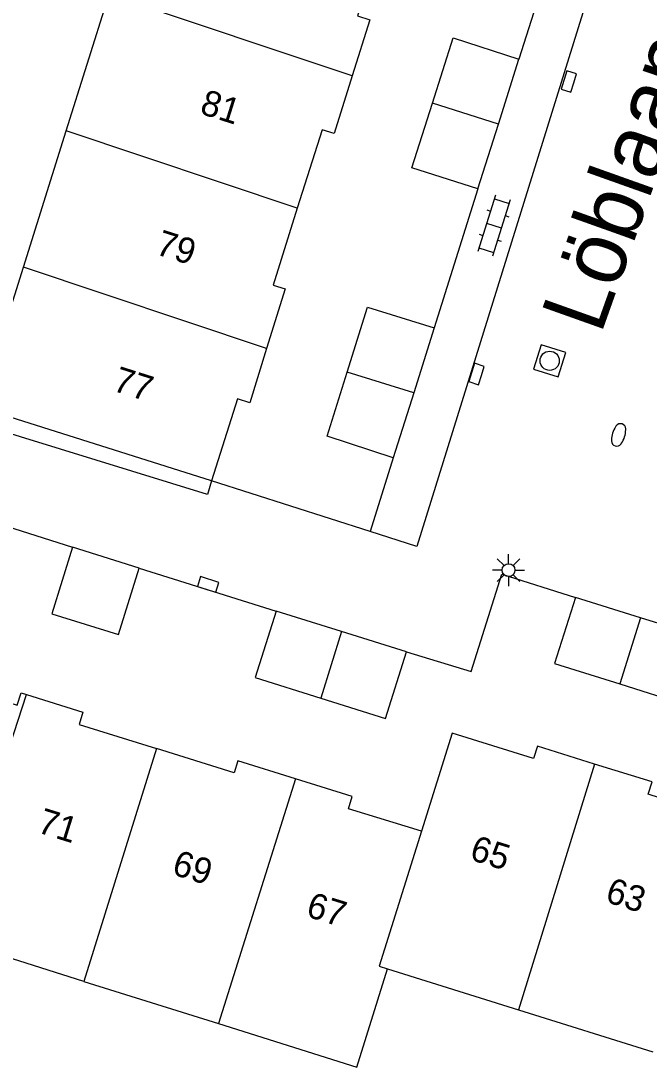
# Model space of a CAD drawing. Extents: x 137999 to 141000, y 397500 to 400501.
# Drawn here: x 138895.07 to 138919.56, y 399716.09 to 399756.86 of the extents above; entities that cross this region are included whole.
import ezdxf

# ---------------------------------------------------------------- set-up
doc = ezdxf.new("R2010")
doc.units = 0
for name, color, linetype in [('gg-anno-huisnummerreeks BGT', 7, 'Continuous'), ('gg-anno-openbare ruimte label', 7, 'Continuous'), ('gg-bbg-bijgebouw', 7, 'Continuous'), ('gg-bbg-gedigitaliseerde bebouwing', 7, 'Continuous'), ('gg-bbg-hoofdgebouw', 7, 'Continuous'), ('gg-bbg-tussenscheiding', 7, 'Continuous'), ('gg-knt-verharding', 7, 'Continuous'), ('gt-grn-weggrens', 7, 'Continuous'), ('gt-symb-brandkraan', 7, 'Continuous'), ('gt-symb-klinker verharding', 7, 'Continuous'), ('gt-symb-kolk', 7, 'Continuous'), ('gt-symb-lichtmast', 7, 'Continuous'), ('gt-symb-rioolschacht', 7, 'Continuous')]:
    doc.layers.add(name, color=color, linetype=linetype)

# ---------------------------------------------------------------- blocks, each defined once
blk = doc.blocks.new('gt0-BR')
at = {"layer": 'gt-symb-brandkraan'}
for centre, radius, start, end in [((-0.244, 0), 0.206, 107.5669, 252.4331), ((0.599, -2.664), 3, 106.892, 107.5669), ((0, -0.691), 0.938, 73.108, 106.892), ((-0.599, -2.664), 3, 72.4331, 73.108), ((0.244, 0), 0.206, 287.567, 72.4331), ((0.599, 2.664), 3, 252.4331, 253.108), ((0, 0.691), 0.938, 253.108, 286.8921), ((-0.599, 2.664), 3, 286.8921, 287.567)]:
    blk.add_arc(centre, radius, start, end, dxfattribs=at)
blk = doc.blocks.new('gt0-KOLK')
at = {"layer": 'gt-symb-kolk'}
blk.add_lwpolyline([(0, 0), (0.375, 0), (0.375, 0.4), (-0.375, 0.4), (-0.375, 0), (0, 0)], dxfattribs=at)
blk = doc.blocks.new('gt0-RS')
at = {"layer": 'gt-symb-rioolschacht'}
blk.add_lwpolyline([(-0.5, -0.5), (0.5, -0.5), (0.5, 0.5), (-0.5, 0.5)], close=True, dxfattribs=at)
blk.add_circle((0, 0), 0.375, dxfattribs=at)
blk = doc.blocks.new('gt0-KL1')
at = {"layer": 'gt-symb-klinker verharding'}
for p, q in [((-0.5, 0.3), (-0.5, 0.45)), ((0.5, 0.3), (0.5, 0.45)), ((-1.15, 0.3), (1.15, 0.3)), ((-1, -0.3), (-1, 0.3)), ((0, -0.3), (0, 0.3)), ((1, -0.3), (1, 0.3)), ((-1.15, -0.3), (1.15, -0.3)), ((-0.5, -0.45), (-0.5, -0.3)), ((0.5, -0.45), (0.5, -0.3))]:
    blk.add_line(p, q, dxfattribs=at)
blk = doc.blocks.new('gt0-LMAST')
at = {"layer": 'gt-symb-lichtmast'}
for p, q in [((-0.182, 0.173), (-0.447, 0.438)), ((-0.005, 0.246), (-0.005, 0.621)), ((0.172, 0.173), (0.437, 0.438)), ((-0.255, -0.004), (-0.63, -0.004)), ((-0.182, -0.181), (-0.447, -0.446)), ((-0.005, -0.254), (-0.005, -0.629)), ((0.437, -0.446), (0.172, -0.181)), ((0.245, -0.004), (0.62, -0.004))]:
    blk.add_line(p, q, dxfattribs=at)
blk.add_circle((-0.005, -0.004), 0.25, dxfattribs=at)

msp = doc.modelspace()

# ---------------------------------------------------------------- linework, layer by layer
at = {"layer": 'gg-bbg-bijgebouw'}
for p, q in [((138913.69, 399752.845), (138914.49, 399755.37)), ((138912.89, 399750.32), (138913.69, 399752.845)), ((138911.18, 399744.9), (138910.385, 399742.365)), ((138910.385, 399742.365), (138909.59, 399739.83)), ((138899.68, 399735.54), (138897.08, 399736.35)), ((138919.229, 399733.595), (138916.69, 399734.39)), ((138907.568, 399733.062), (138905.02, 399733.86)), ((138921.77, 399732.8), (138919.229, 399733.595)), ((138910.1, 399732.27), (138907.568, 399733.062))]:
    msp.add_line(p, q, dxfattribs=at)
for points in [[(138911.115, 399753.661), (138911.93, 399756.21), (138914.49, 399755.37)], [(138912.89, 399750.32), (138910.31, 399751.14), (138911.115, 399753.661)], [(138907.794, 399743.177), (138908.59, 399745.71), (138911.18, 399744.9)], [(138909.59, 399739.83), (138907.01, 399740.68), (138907.794, 399743.177)], [(138897.08, 399736.35), (138896.28, 399733.76), (138898.87, 399732.95), (138899.68, 399735.54)], [(138916.69, 399734.39), (138915.88, 399731.82), (138918.418, 399731.021)], [(138905.02, 399733.86), (138904.21, 399731.27), (138906.759, 399730.472)], [(138918.418, 399731.021), (138920.96, 399730.22), (138921.77, 399732.8)], [(138906.759, 399730.472), (138909.29, 399729.68), (138910.1, 399732.27)]]:
    msp.add_lwpolyline(points, dxfattribs=at)
at = {"layer": 'gg-bbg-gedigitaliseerde bebouwing'}
for p, q in [((138896.839, 399752.577), (138898.511, 399757.891)), ((138895.168, 399747.263), (138896.839, 399752.577)), ((138893.45, 399741.8), (138895.168, 399747.263)), ((138897.523, 399719.429), (138892.187, 399721.104)), ((138909.363, 399719.921), (138914.468, 399718.322)), ((138897.523, 399719.429), (138902.771, 399717.781)), ((138914.468, 399718.322), (138919.712, 399716.679))]:
    msp.add_line(p, q, dxfattribs=at)
msp.add_lwpolyline([(138902.771, 399717.781), (138908.162, 399716.088), (138909.363, 399719.921)], dxfattribs=at)
at = {"layer": 'gg-bbg-hoofdgebouw'}
msp.add_line((138902.5, 399738.94), (138893.45, 399741.8), dxfattribs=at)
for points in [[(138909.144, 399760.051), (138908.2, 399757.06), (138908.68, 399756.91), (138907.99, 399754.722)], [(138907.99, 399754.722), (138907.28, 399752.47), (138906.81, 399752.62), (138905.846, 399749.566)], [(138905.846, 399749.566), (138904.9, 399746.57), (138905.38, 399746.42), (138904.652, 399744.093)], [(138904.652, 399744.093), (138903.99, 399741.98), (138903.51, 399742.13), (138902.5, 399738.94)], [(138888.2, 399727.11), (138889.69, 399731.85), (138894.93, 399730.2), (138895.08, 399730.67), (138895.289, 399730.605)], [(138895.289, 399730.605), (138897.49, 399729.92), (138897.34, 399729.44), (138900.356, 399728.501)], [(138917.435, 399727.898), (138915.21, 399728.59), (138915.06, 399728.11), (138911.88, 399729.1), (138910.69, 399725.28)], [(138905.778, 399727.329), (138903.53, 399728.03), (138903.38, 399727.56), (138900.356, 399728.501)], [(138922.682, 399726.218), (138922.52, 399726.27), (138922.37, 399725.8), (138919.53, 399726.72), (138919.68, 399727.2), (138917.435, 399727.898)], [(138910.69, 399725.28), (138907.84, 399726.16), (138907.99, 399726.64), (138905.778, 399727.329)]]:
    msp.add_lwpolyline(points, dxfattribs=at)
at = {"layer": 'gg-bbg-tussenscheiding'}
for p, q in [((138907.99, 399754.722), (138898.511, 399757.891)), ((138913.69, 399752.845), (138911.115, 399753.661)), ((138905.846, 399749.566), (138896.839, 399752.577)), ((138904.652, 399744.093), (138895.168, 399747.263)), ((138910.385, 399742.365), (138907.794, 399743.177)), ((138919.229, 399733.595), (138918.418, 399731.021)), ((138907.568, 399733.062), (138906.759, 399730.472)), ((138892.187, 399721.104), (138895.289, 399730.605)), ((138900.356, 399728.501), (138897.523, 399719.429)), ((138917.435, 399727.898), (138914.468, 399718.322)), ((138905.778, 399727.329), (138902.771, 399717.781))]:
    msp.add_line(p, q, dxfattribs=at)
msp.add_lwpolyline([(138910.69, 399725.28), (138909.045, 399720.021), (138909.363, 399719.921)], dxfattribs=at)
at = {"layer": 'gg-knt-verharding'}
for p, q in [((138916.2, 399760.77), (138914.49, 399755.37)), ((138912.89, 399750.32), (138911.18, 399744.9)), ((138909.59, 399739.83), (138908.69, 399736.96)), ((138908.69, 399736.96), (138902.5, 399738.94)), ((138899.68, 399735.54), (138905.02, 399733.86))]:
    msp.add_line(p, q, dxfattribs=at)
for points in [[(138902.5, 399738.94), (138902.35, 399738.41), (138889.311, 399742.414), (138889.233, 399742.189)], [(138888.76, 399740.75), (138888.28, 399739.15), (138897.08, 399736.35)], [(138910.1, 399732.27), (138912.63, 399731.51), (138913.82, 399735.3), (138916.69, 399734.39)]]:
    msp.add_lwpolyline(points, dxfattribs=at)
at = {"layer": 'gt-grn-weggrens'}
msp.add_lwpolyline([(138918.729, 399762.831), (138910.502, 399736.38), (138908.69, 399736.96)], dxfattribs=at)

# ---------------------------------------------------------------- block references
at = {"layer": 'gt-symb-brandkraan', "rotation": -107.51119556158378}
msp.add_blockref('gt0-BR', (138918.373, 399740.727), dxfattribs=at)
at = {"layer": 'gt-symb-klinker verharding', "rotation": -107.51119556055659}
msp.add_blockref('gt0-KL1', (138913.515, 399748.888), dxfattribs=at)
at = {"layer": 'gt-symb-kolk'}
for p, rotation in [((138916.623, 399754.446), 72.48880443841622), ((138913.024, 399743.041), 72.48880443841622), ((138902.315, 399734.709), -17.45655813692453)]:
    msp.add_blockref('gt0-KOLK', p, dxfattribs=dict(at, rotation=rotation))
at = {"layer": 'gt-symb-lichtmast'}
msp.add_blockref('gt0-LMAST', (138914.088, 399735.461), dxfattribs=at)
at = {"layer": 'gt-symb-rioolschacht', "rotation": 72.48880443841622}
msp.add_blockref('gt0-RS', (138915.687, 399743.617), dxfattribs=at)

# ---------------------------------------------------------------- texts
at = {"layer": 'gg-anno-huisnummerreeks BGT'}
for s, rotation, p in [('81', 342.5, (138902.004, 399753.264)), ('79', 342.5, (138900.275, 399747.785)), ('77', 342.4, (138898.605, 399742.464)), ('71', 342.7, (138895.665, 399725.249)), ('65', 342.7, (138912.523, 399724.187)), ('69', 342.7, (138900.915, 399723.615)), ('63', 342.1, (138917.808, 399722.547)), ('67', 342.8, (138906.143, 399721.975))]:
    msp.add_text(s, height=1, rotation=rotation, dxfattribs=at).set_placement(p)
at = {"layer": 'gg-anno-openbare ruimte label'}
msp.add_text('Löblaan', height=2.5, rotation=70.4, dxfattribs=at).set_placement((138917.677, 399744.606))

doc.saveas('drawing.dxf')
